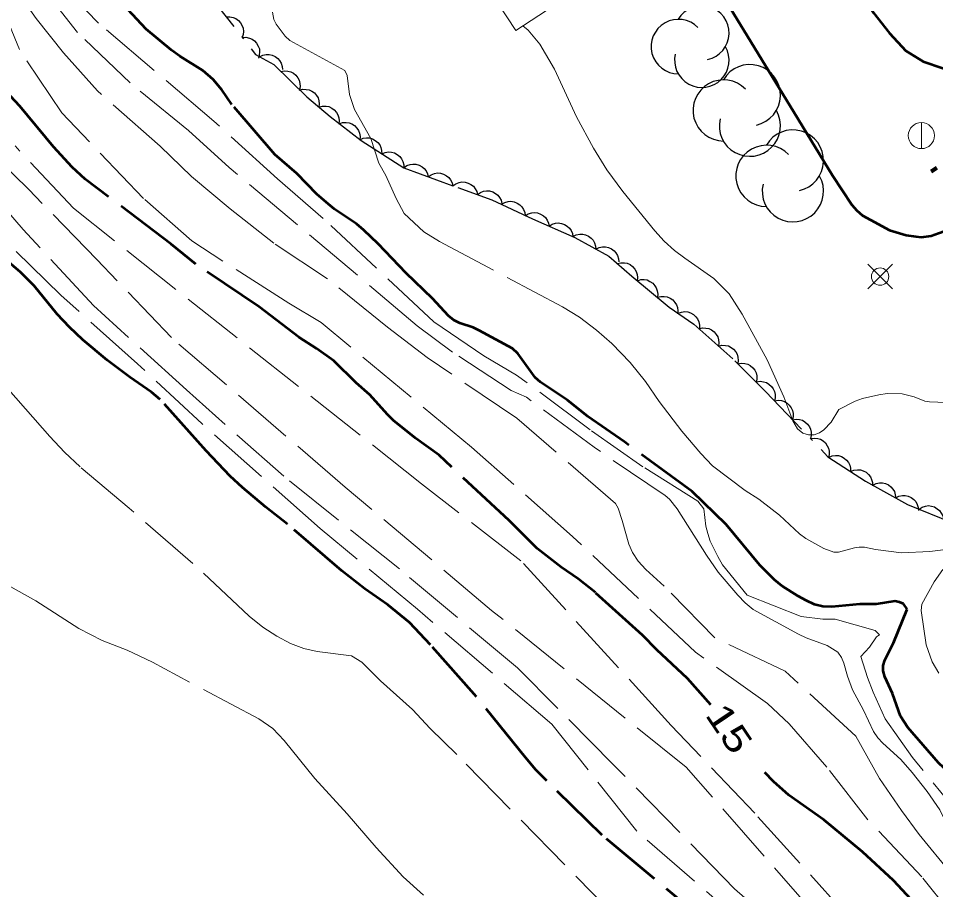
# Model space of a CAD drawing. Extents: x 355726 to 357533, y 5103782 to 5105258.
# Drawn here: x 356806.8 to 356859.5, y 5104188.9 to 5104239 of the extents above; entities that cross this region are included whole.
import ezdxf
from ezdxf.enums import TextEntityAlignment as Align

# ---------------------------------------------------------------- set-up
doc = ezdxf.new("R2010")
doc.units = 0
doc.header["$LTSCALE"] = 0.6
doc.linetypes.add('DOT_DASHED', pattern=[7.7, 5, -1.2, 0.3, -1.2])
doc.linetypes.add('LONG_DASHED', pattern=[7.5, 6, -1.5])
for name, color, linetype, lineweight in [('1', 7, 'LONG_DASHED', 53), ('19', 7, 'Continuous', 13), ('2', 7, 'LONG_DASHED', 13), ('21', 7, 'LONG_DASHED', 35), ('3', 7, 'Continuous', 140), ('36', 7, 'Continuous', 13), ('44', 7, 'Continuous', 25)]:
    doc.layers.add(name, color=color, linetype=linetype, lineweight=lineweight)

msp = doc.modelspace()

# ---------------------------------------------------------------- linework, layer by layer
at = {"layer": '1'}
for points in [[(356857.88, 5104198.26), (356857.46, 5104198.91), (356857, 5104200.22), (356856.57, 5104201.18), (356856.48, 5104201.51), (356856.47, 5104201.82), (356856.56, 5104202.13), (356857.07, 5104203.12), (356857.85, 5104205.05), (356857.64, 5104205.36), (356857.41, 5104205.47), (356857.15, 5104205.51), (356856.06, 5104205.34), (356855.14, 5104205.34), (356853.53, 5104205.19), (356853.01, 5104205.22), (356852.52, 5104205.33), (356852.05, 5104205.55), (356851.58, 5104205.8), (356850.65, 5104206.4), (356850.22, 5104206.75), (356849.39, 5104207.59), (356847.46, 5104209.92), (356845.5, 5104211.82), (356841.61, 5104214.67), (356839.51, 5104216.13), (356838.34, 5104217.07), (356836.78, 5104218.09), (356836.48, 5104218.37), (356835.48, 5104219.74), (356835.18, 5104220.03), (356833.27, 5104221.07), (356832.91, 5104221.24), (356832.16, 5104221.48), (356831.81, 5104221.67), (356831.5, 5104221.91), (356830.59, 5104222.91), (356829.07, 5104224.36), (356827.46, 5104226.05), (356826.64, 5104226.84), (356826.21, 5104227.2), (356824.96, 5104228.03), (356824.6, 5104228.32), (356823.93, 5104228.9), (356822.78, 5104230.09), (356821.53, 5104231.17), (356819.05, 5104234.05), (356818.48, 5104234.9), (356817.99, 5104235.48), (356817.38, 5104236), (356816.07, 5104236.82), (356815.58, 5104237.18), (356814.14, 5104238.38), (356811.77, 5104240.92)], [(356846.57, 5104199.57), (356845.23, 5104201.07), (356843.46, 5104202.73), (356842.64, 5104203.57), (356839.94, 5104206.01), (356838.95, 5104206.8), (356837.98, 5104207.47), (356836.6, 5104208.54), (356834.98, 5104210.15), (356830.96, 5104213.9), (356829.6, 5104214.88), (356828.35, 5104215.9), (356827.99, 5104216.24), (356826.98, 5104217.37), (356826.19, 5104218.07), (356824.91, 5104219.32), (356823.91, 5104220.04), (356822.9, 5104220.68), (356820.63, 5104222.42), (356816.98, 5104224.88), (356815.56, 5104226.03), (356810.63, 5104229.76), (356809.88, 5104230.46), (356808.81, 5104231.62), (356806.88, 5104233.95), (356805.78, 5104235.13)], [(356846.8, 5104186.69), (356840.32, 5104192.08), (356837.15, 5104195.19), (356836.52, 5104195.83), (356835.93, 5104196.53), (356832.98, 5104200.18), (356830.47, 5104203.01), (356829.26, 5104204.29), (356828.02, 5104205.3), (356826.7, 5104206.22), (356825.37, 5104207.26), (356822.25, 5104209.95), (356821, 5104210.92), (356819.67, 5104212.05), (356818.95, 5104212.7), (356817.58, 5104214.15), (356814.94, 5104217.11), (356814.44, 5104217.53), (356813.19, 5104218.38), (356811.89, 5104219.36), (356810.49, 5104220.54), (356809.73, 5104221.25), (356809.02, 5104222.01), (356807.69, 5104223.63), (356806.92, 5104224.41), (356804.15, 5104226.76)], [(356867.36, 5104188.5), (356865.19, 5104190.93), (356864.38, 5104191.69), (356863.57, 5104192.55), (356859.65, 5104196.23), (356857.88, 5104198.26)], [(356859.48, 5104186.87), (356857.07, 5104189.47), (356855.28, 5104191.11), (356853.07, 5104192.95), (356851.06, 5104194.37), (356850.17, 5104195.15), (356849.68, 5104195.67)]]:
    msp.add_lwpolyline(points, dxfattribs=at)
at = {"layer": '19'}
msp.add_lwpolyline([(356842.09, 5104248.83), (356840.42, 5104247.71), (356837.7, 5104246), (356834.24, 5104244.01), (356832.46, 5104242.75), (356835.37, 5104238.3), (356839.39, 5104240.95), (356843.48, 5104243.36), (356844.91, 5104244.17)], dxfattribs=at)
at = {"layer": '2'}
for points in [[(356829.72, 5104205.05), (356824.13, 5104209.7), (356817.35, 5104215.7), (356813.64, 5104219.15), (356809.24, 5104223.09), (356804.33, 5104227.88), (356800.92, 5104231.95), (356793.85, 5104239.59), (356789.05, 5104245.26), (356783.17, 5104252.84), (356779.49, 5104255.54), (356778.6, 5104256.29), (356777.78, 5104257.09), (356777.03, 5104257.88), (356774.48, 5104260.86), (356771.81, 5104263.76), (356769.87, 5104266.09), (356765.71, 5104270.38), (356764.64, 5104271.71), (356756.23, 5104281.43)], [(356861.01, 5104186.79), (356858.69, 5104189.68), (356855.6, 5104192.95), (356853.23, 5104195.99), (356851.07, 5104198.48), (356849.83, 5104199.63), (356845.69, 5104202.59), (356838.62, 5104209.24), (356832.82, 5104214.37), (356824.18, 5104221.53), (356822.33, 5104222.63), (356816.75, 5104226.21), (356813.98, 5104228.65), (356809.29, 5104233.58), (356806.85, 5104237.21), (356805.68, 5104240.01), (356803.15, 5104243.46), (356801.31, 5104246.34), (356800, 5104249.11), (356798.18, 5104252.55), (356796.5, 5104255.03), (356795.75, 5104255.95), (356792.6, 5104260.23)], [(356848.55, 5104205.42), (356848.12, 5104205.86), (356846.99, 5104207.18), (356846.32, 5104208.16), (356844.64, 5104210.82), (356844.2, 5104211.38), (356843.95, 5104211.59), (356839.86, 5104214.36), (356835.98, 5104217.23), (356835.11, 5104217.63), (356831.73, 5104219.82), (356829.71, 5104221.34), (356818.9, 5104230.44), (356816.57, 5104232.55), (356813.21, 5104235.29), (356810.18, 5104238.19), (356806.86, 5104242.47), (356804.74, 5104246.28)], [(356860.35, 5104189.9), (356858.54, 5104192.11), (356857.52, 5104193.49), (356856.26, 5104195.33), (356854.91, 5104197.76), (356850.85, 5104201.49), (356846.8, 5104203.41), (356843.9, 5104206.38), (356842.84, 5104207.34), (356842.4, 5104207.82), (356842.08, 5104208.32), (356841.86, 5104208.8), (356841.48, 5104210.15), (356841.24, 5104210.87), (356841.09, 5104211.12), (356835.42, 5104216.04), (356830.27, 5104219.51), (356828, 5104221.26), (356824.55, 5104224.04), (356821.46, 5104226.08), (356818.95, 5104228.05), (356816.73, 5104229.91), (356814.94, 5104231.66), (356811.33, 5104234.84), (356809.38, 5104237.01), (356807.82, 5104238.99), (356806.75, 5104240.5)], [(356861.62, 5104192.3), (356858.15, 5104196.54), (356856.58, 5104198.75), (356855.89, 5104200.3), (356855.57, 5104201.13), (356855.19, 5104202.33), (356855.69, 5104202.87), (356856.09, 5104203.46), (356856.27, 5104203.59), (356856.02, 5104203.83), (356853.71, 5104204.49), (356853, 5104204.49), (356851.76, 5104204.63), (356848.66, 5104205.87), (356847.25, 5104207.61), (356846.97, 5104208.08), (356846.54, 5104208.97), (356846.39, 5104209.41), (356846.29, 5104209.83), (356846.16, 5104210.82), (356845.83, 5104211.26), (356842.67, 5104213.24), (356839.63, 5104215.37), (356835.4, 5104218.51), (356833.54, 5104219.62), (356830.65, 5104221.57), (356824.3, 5104227.51), (356821.68, 5104229.78), (356818.02, 5104233.09), (356811.4, 5104238.73), (356809.8, 5104240.38)], [(356860.51, 5104208.54), (356859.16, 5104208.37), (356857.52, 5104208.3), (356856.04, 5104208.48), (356855.39, 5104208.62), (356855.09, 5104208.62), (356854.83, 5104208.59), (356853.9, 5104208.33), (356853.63, 5104208.34), (356853.07, 5104208.55), (356852.02, 5104209.12), (356851.66, 5104209.38), (356850.52, 5104210.46), (356850.1, 5104210.79), (356849.32, 5104211.38), (356848.55, 5104211.88), (356846.67, 5104213.3), (356845.99, 5104214.01), (356844.9, 5104215.29), (356843.6, 5104216.98), (356842.81, 5104218.13), (356841.94, 5104219.23), (356840.88, 5104220.33), (356840, 5104221.09), (356839.02, 5104221.83), (356838.05, 5104222.42), (356830.99, 5104226.18), (356830.09, 5104226.74), (356828.96, 5104227.78), (356828.5, 5104228.65), (356827.91, 5104229.97), (356827.49, 5104230.68), (356827.03, 5104232.09), (356826.1, 5104233.76), (356825.82, 5104234.63), (356825.68, 5104235.71), (356825.55, 5104236), (356822.39, 5104237.72), (356822.11, 5104237.98), (356821.6, 5104238.66), (356821.46, 5104238.94), (356821.39, 5104239.36)], [(356855.67, 5104182.09), (356847.94, 5104189), (356840.95, 5104196.16), (356835.47, 5104201.68), (356828.69, 5104207.37), (356822.04, 5104212.69), (356816.45, 5104217.65), (356811.1, 5104222.5), (356807.07, 5104226.87), (356801.82, 5104232.88)], [(356858.54, 5104180.73), (356845.15, 5104195.98), (356833.98, 5104204.99), (356825.57, 5104212.07), (356815.58, 5104220.66), (356811.3, 5104225.15), (356807.39, 5104229.16), (356803.11, 5104233.34)], [(356854.71, 5104187.13), (356849.09, 5104193.33), (356844.3, 5104198.37), (356835.66, 5104207.84), (356829.95, 5104212.26), (356809.95, 5104228.09), (356806.6, 5104231.67)], [(356857.09, 5104171.08), (356831.98, 5104196.7), (356830.45, 5104198.21), (356829.43, 5104199.3), (356827.59, 5104200.95), (356826.53, 5104202.01), (356825.93, 5104202.38), (356823.95, 5104202.63), (356823.19, 5104202.8), (356822.42, 5104203.08), (356821.63, 5104203.5), (356820.84, 5104204.03), (356820.05, 5104204.66), (356816.82, 5104207.69), (356813.16, 5104210.86), (356810.34, 5104213.23), (356809.45, 5104214.08), (356808.6, 5104214.97), (356806.2, 5104217.69)], [(356859.67, 5104201.38), (356859.28, 5104202.04), (356858.95, 5104203.01), (356858.66, 5104204.98), (356858.7, 5104205.34), (356859.4, 5104206.63), (356859.9, 5104207.33)], [(356830.07, 5104188.63), (356828.89, 5104189.69), (356827.34, 5104191.36), (356825.68, 5104193.3), (356823.82, 5104195.33), (356822.06, 5104197.51), (356821.41, 5104198.2), (356820.6, 5104198.76), (356814.49, 5104202.01), (356813.04, 5104202.71), (356811.6, 5104203.26), (356810.27, 5104203.94), (356807.8, 5104205.54), (356806.19, 5104206.43)], [(356849.04, 5104186.49), (356842.32, 5104192.3), (356837.44, 5104198.45), (356829.72, 5104205.05)], [(356863.04, 5104188.68), (356861.75, 5104190.16), (356860.95, 5104191.19), (356860.38, 5104192.2), (356859.73, 5104193.53), (356859, 5104194.58), (356858.14, 5104195.67), (356857.48, 5104196.42), (356856.46, 5104197.36), (356856.16, 5104197.67), (356855.91, 5104198.03), (356855.34, 5104199.26), (356854.71, 5104200.43), (356854.42, 5104201.21), (356854.21, 5104201.95), (356854.08, 5104202.28), (356853.87, 5104202.59), (356853.26, 5104202.98), (356852.05, 5104203.42), (356851.6, 5104203.63), (356849.01, 5104205.04), (356848.55, 5104205.42)]]:
    msp.add_lwpolyline(points, dxfattribs=at)
at = {"layer": '2', "linetype": 'Continuous'}
msp.add_lwpolyline([(356861.02, 5104216.9), (356859.14, 5104216.97), (356858.86, 5104217.01), (356858.25, 5104217.25), (356857.56, 5104217.43), (356856.7, 5104217.45), (356856.23, 5104217.38), (356855.28, 5104217.17), (356854.86, 5104217.01), (356853.92, 5104216.53), (356853.48, 5104215.8), (356853.07, 5104215.37), (356852.81, 5104215.19), (356852.5, 5104215.08), (356852.18, 5104215.07), (356851.85, 5104215.17), (356851.55, 5104215.42), (356851.28, 5104215.88), (356850.76, 5104217.25), (356849.81, 5104219.38), (356848.37, 5104222.01), (356847.63, 5104223.18), (356846.74, 5104224.05), (356845.07, 5104225.22), (356844.48, 5104225.67), (356843.89, 5104226.2), (356843.35, 5104226.79), (356841.51, 5104229.05), (356840.6, 5104230.3), (356839.83, 5104231.55), (356838.86, 5104233.34), (356837.59, 5104236.09), (356836.74, 5104237.51), (356836.08, 5104238.33), (356835.77, 5104238.57)], dxfattribs=at)
at = {"layer": '21', "linetype": 'Continuous', "lineweight": 53}
for points in [[(356812.4, 5104297.72), (356824.02, 5104278.78), (356833.48, 5104263.09), (356842.09, 5104248.83), (356844.91, 5104244.17), (356845.66, 5104242.94), (356851.11, 5104233.99), (356853.56, 5104229.98), (356854.67, 5104228.28), (356854.95, 5104227.97), (356855.29, 5104227.68), (356855.74, 5104227.42), (356856.84, 5104226.84), (356857.79, 5104226.55), (356858.34, 5104226.46), (356858.68, 5104226.43), (356859.22, 5104226.5), (356859.65, 5104226.65), (356860.41, 5104226.93), (356862.31, 5104228.12), (356863.78, 5104228.96), (356866.79, 5104230.66)], [(356820.3, 5104298.17), (356829.59, 5104282.95), (356840.66, 5104264.69), (356852.42, 5104244.97), (356855.92, 5104239.32), (356856.83, 5104238.15), (356857.77, 5104237.13), (356858.76, 5104236.53), (356859.89, 5104236.13), (356861.57, 5104236.09), (356862.9, 5104236.55), (356865.08, 5104237.84), (356866.85, 5104238.84), (356884.5, 5104249.41), (356900.47, 5104259.12)]]:
    msp.add_lwpolyline(points, dxfattribs=at)
at = {"layer": '3'}
msp.add_line((356859.22, 5104230.21), (356859.56, 5104230.42), dxfattribs=at)
at = {"layer": '36'}
for p, q in [((356858.67, 5104231.51), (356858.67, 5104233.01)), ((356857, 5104223.46), (356855.59, 5104224.87)), ((356855.59, 5104223.46), (356857, 5104224.87))]:
    msp.add_line(p, q, dxfattribs=at)
for centre, radius in [((356858.667, 5104232.264), 0.75), ((356856.297, 5104224.167), 0.5)]:
    msp.add_circle(centre, radius, dxfattribs=at)
at = {"layer": '44', "linetype": 'DOT_DASHED'}
msp.add_lwpolyline([(356814.47, 5104244.53), (356820.42, 5104236.92), (356821.46, 5104236.34), (356823.37, 5104234.49), (356824.7, 5104233.36), (356826.48, 5104231.98), (356828.94, 5104230.41), (356832.03, 5104229.28), (356833.99, 5104228.58), (356836.32, 5104227.48), (356838.76, 5104226.41), (356840.71, 5104225.33), (356842.04, 5104224.19), (356844.18, 5104222.41), (356845.59, 5104221.43), (356847.95, 5104219.33), (356849.71, 5104217.57), (356853.3, 5104213.81), (356855.46, 5104212.41), (356857.86, 5104211.08), (356860.42, 5104210.04)], dxfattribs=at)
at = {"layer": '44'}
for points in [[(356818.73, 5104239.08), (356818.94, 5104239.09), (356819.14, 5104239.05), (356819.29, 5104238.99), (356819.43, 5104238.88), (356819.56, 5104238.75), (356819.65, 5104238.58), (356819.71, 5104238.43), (356819.73, 5104238.25), (356819.71, 5104238.07), (356819.65, 5104237.9)], [(356819.65, 5104237.9), (356819.86, 5104237.91), (356820.06, 5104237.87), (356820.22, 5104237.81), (356820.36, 5104237.7), (356820.48, 5104237.57), (356820.57, 5104237.4), (356820.64, 5104237.25), (356820.65, 5104237.07), (356820.63, 5104236.89), (356820.58, 5104236.72)], [(356820.65, 5104236.79), (356820.83, 5104236.89), (356821.03, 5104236.92), (356821.2, 5104236.93), (356821.37, 5104236.89), (356821.54, 5104236.81), (356821.69, 5104236.69), (356821.8, 5104236.58), (356821.88, 5104236.42), (356821.94, 5104236.24), (356821.96, 5104236.06)], [(356821.87, 5104235.95), (356822.07, 5104235.99), (356822.27, 5104235.97), (356822.44, 5104235.93), (356822.59, 5104235.85), (356822.73, 5104235.73), (356822.85, 5104235.58), (356822.93, 5104235.44), (356822.97, 5104235.26), (356822.98, 5104235.08), (356822.94, 5104234.9)], [(356822.92, 5104234.87), (356823.12, 5104234.93), (356823.32, 5104234.92), (356823.49, 5104234.9), (356823.65, 5104234.82), (356823.8, 5104234.72), (356823.92, 5104234.57), (356824.01, 5104234.43), (356824.06, 5104234.27), (356824.08, 5104234.08), (356824.06, 5104233.9)], [(356824.06, 5104233.9), (356824.26, 5104233.96), (356824.47, 5104233.95), (356824.63, 5104233.93), (356824.79, 5104233.85), (356824.94, 5104233.75), (356825.06, 5104233.6), (356825.15, 5104233.46), (356825.2, 5104233.29), (356825.22, 5104233.11), (356825.21, 5104232.93)], [(356825.22, 5104232.95), (356825.42, 5104233.02), (356825.63, 5104233.02), (356825.79, 5104233), (356825.95, 5104232.94), (356826.11, 5104232.84), (356826.24, 5104232.7), (356826.33, 5104232.56), (356826.39, 5104232.4), (356826.42, 5104232.21), (356826.41, 5104232.03)], [(356826.4, 5104232.03), (356826.6, 5104232.11), (356826.8, 5104232.13), (356826.96, 5104232.13), (356827.13, 5104232.08), (356827.29, 5104231.99), (356827.44, 5104231.86), (356827.55, 5104231.74), (356827.62, 5104231.58), (356827.66, 5104231.4), (356827.67, 5104231.22)], [(356827.67, 5104231.22), (356827.86, 5104231.3), (356828.06, 5104231.33), (356828.23, 5104231.32), (356828.4, 5104231.27), (356828.56, 5104231.18), (356828.7, 5104231.06), (356828.81, 5104230.93), (356828.88, 5104230.77), (356828.93, 5104230.59), (356828.93, 5104230.41)], [(356828.93, 5104230.41), (356829.1, 5104230.54), (356829.29, 5104230.6), (356829.46, 5104230.63), (356829.63, 5104230.62), (356829.81, 5104230.57), (356829.98, 5104230.47), (356830.11, 5104230.38), (356830.21, 5104230.24), (356830.3, 5104230.07), (356830.34, 5104229.9)], [(356830.34, 5104229.9), (356830.51, 5104230.02), (356830.7, 5104230.09), (356830.86, 5104230.12), (356831.04, 5104230.1), (356831.22, 5104230.05), (356831.38, 5104229.96), (356831.52, 5104229.86), (356831.62, 5104229.72), (356831.71, 5104229.56), (356831.75, 5104229.38)], [(356831.75, 5104229.38), (356831.92, 5104229.5), (356832.11, 5104229.57), (356832.27, 5104229.6), (356832.45, 5104229.59), (356832.63, 5104229.54), (356832.79, 5104229.45), (356832.93, 5104229.36), (356833.03, 5104229.21), (356833.12, 5104229.05), (356833.16, 5104228.88)], [(356833.16, 5104228.88), (356833.33, 5104229), (356833.52, 5104229.07), (356833.68, 5104229.1), (356833.86, 5104229.09), (356834.04, 5104229.04), (356834.2, 5104228.94), (356834.34, 5104228.85), (356834.44, 5104228.71), (356834.53, 5104228.55), (356834.57, 5104228.37)], [(356834.55, 5104228.32), (356834.73, 5104228.42), (356834.93, 5104228.47), (356835.09, 5104228.49), (356835.27, 5104228.46), (356835.44, 5104228.39), (356835.6, 5104228.28), (356835.72, 5104228.17), (356835.81, 5104228.02), (356835.88, 5104227.85), (356835.91, 5104227.67)], [(356835.9, 5104227.66), (356836.08, 5104227.77), (356836.28, 5104227.83), (356836.44, 5104227.85), (356836.61, 5104227.82), (356836.79, 5104227.76), (356836.95, 5104227.66), (356837.07, 5104227.56), (356837.17, 5104227.41), (356837.24, 5104227.24), (356837.28, 5104227.06)], [(356837.28, 5104227.06), (356837.45, 5104227.17), (356837.65, 5104227.23), (356837.81, 5104227.25), (356837.99, 5104227.22), (356838.16, 5104227.16), (356838.32, 5104227.06), (356838.45, 5104226.95), (356838.54, 5104226.81), (356838.62, 5104226.64), (356838.65, 5104226.46)], [(356838.65, 5104226.47), (356838.84, 5104226.56), (356839.04, 5104226.6), (356839.21, 5104226.61), (356839.38, 5104226.56), (356839.55, 5104226.49), (356839.7, 5104226.37), (356839.81, 5104226.25), (356839.89, 5104226.1), (356839.95, 5104225.92), (356839.97, 5104225.74)], [(356839.97, 5104225.74), (356840.15, 5104225.84), (356840.35, 5104225.87), (356840.52, 5104225.88), (356840.69, 5104225.84), (356840.86, 5104225.76), (356841.01, 5104225.64), (356841.12, 5104225.53), (356841.21, 5104225.37), (356841.26, 5104225.19), (356841.28, 5104225.01)], [(356841.2, 5104224.91), (356841.41, 5104224.96), (356841.61, 5104224.96), (356841.77, 5104224.93), (356841.93, 5104224.85), (356842.08, 5104224.75), (356842.2, 5104224.6), (356842.29, 5104224.46), (356842.34, 5104224.29), (356842.36, 5104224.11), (356842.34, 5104223.93)], [(356842.35, 5104223.93), (356842.55, 5104223.99), (356842.75, 5104223.99), (356842.91, 5104223.97), (356843.07, 5104223.89), (356843.23, 5104223.79), (356843.35, 5104223.64), (356843.44, 5104223.51), (356843.49, 5104223.34), (356843.52, 5104223.15), (356843.5, 5104222.98)], [(356843.5, 5104222.98), (356843.7, 5104223.03), (356843.9, 5104223.03), (356844.07, 5104223.01), (356844.23, 5104222.93), (356844.38, 5104222.83), (356844.5, 5104222.68), (356844.6, 5104222.55), (356844.65, 5104222.38), (356844.67, 5104222.2), (356844.65, 5104222.02)], [(356844.69, 5104222.06), (356844.88, 5104222.13), (356845.08, 5104222.15), (356845.25, 5104222.14), (356845.41, 5104222.08), (356845.57, 5104221.99), (356845.71, 5104221.85), (356845.81, 5104221.73), (356845.88, 5104221.56), (356845.92, 5104221.38), (356845.92, 5104221.2)], [(356845.89, 5104221.17), (356846.09, 5104221.22), (356846.29, 5104221.21), (356846.46, 5104221.18), (356846.61, 5104221.1), (356846.76, 5104220.99), (356846.88, 5104220.84), (356846.97, 5104220.7), (356847.01, 5104220.53), (356847.03, 5104220.35), (356847.01, 5104220.17)], [(356847.01, 5104220.17), (356847.21, 5104220.22), (356847.41, 5104220.21), (356847.58, 5104220.18), (356847.73, 5104220.1), (356847.88, 5104219.99), (356848, 5104219.84), (356848.09, 5104219.7), (356848.13, 5104219.53), (356848.15, 5104219.35), (356848.13, 5104219.17)], [(356848.12, 5104219.16), (356848.32, 5104219.2), (356848.53, 5104219.18), (356848.69, 5104219.14), (356848.84, 5104219.05), (356848.98, 5104218.93), (356849.09, 5104218.78), (356849.17, 5104218.63), (356849.21, 5104218.46), (356849.21, 5104218.28), (356849.18, 5104218.1)], [(356849.19, 5104218.11), (356849.4, 5104218.15), (356849.6, 5104218.12), (356849.76, 5104218.08), (356849.91, 5104217.99), (356850.05, 5104217.86), (356850.16, 5104217.71), (356850.23, 5104217.56), (356850.26, 5104217.39), (356850.27, 5104217.2), (356850.23, 5104217.03)], [(356850.23, 5104217.03), (356850.43, 5104217.06), (356850.64, 5104217.04), (356850.8, 5104216.99), (356850.95, 5104216.9), (356851.08, 5104216.78), (356851.19, 5104216.62), (356851.27, 5104216.48), (356851.3, 5104216.3), (356851.3, 5104216.12), (356851.26, 5104215.94)], [(356851.26, 5104215.94), (356851.47, 5104215.98), (356851.67, 5104215.95), (356851.83, 5104215.91), (356851.98, 5104215.82), (356852.12, 5104215.69), (356852.23, 5104215.54), (356852.3, 5104215.39), (356852.34, 5104215.22), (356852.34, 5104215.03), (356852.3, 5104214.86)], [(356852.3, 5104214.86), (356852.51, 5104214.89), (356852.71, 5104214.87), (356852.87, 5104214.82), (356853.02, 5104214.73), (356853.16, 5104214.61), (356853.26, 5104214.45), (356853.34, 5104214.31), (356853.37, 5104214.13), (356853.37, 5104213.95), (356853.34, 5104213.77)], [(356853.34, 5104213.78), (356853.54, 5104213.86), (356853.74, 5104213.88), (356853.9, 5104213.88), (356854.07, 5104213.83), (356854.23, 5104213.74), (356854.37, 5104213.61), (356854.48, 5104213.49), (356854.55, 5104213.33), (356854.6, 5104213.15), (356854.6, 5104212.97)], [(356854.6, 5104212.97), (356854.79, 5104213.05), (356855, 5104213.07), (356855.16, 5104213.06), (356855.33, 5104213.01), (356855.49, 5104212.92), (356855.63, 5104212.79), (356855.74, 5104212.67), (356855.81, 5104212.51), (356855.86, 5104212.33), (356855.86, 5104212.15)], [(356855.88, 5104212.18), (356856.06, 5104212.27), (356856.26, 5104212.31), (356856.43, 5104212.32), (356856.6, 5104212.27), (356856.77, 5104212.2), (356856.92, 5104212.08), (356857.03, 5104211.96), (356857.12, 5104211.81), (356857.17, 5104211.63), (356857.19, 5104211.45)], [(356857.19, 5104211.45), (356857.38, 5104211.55), (356857.58, 5104211.58), (356857.74, 5104211.59), (356857.91, 5104211.55), (356858.08, 5104211.47), (356858.23, 5104211.35), (356858.35, 5104211.24), (356858.43, 5104211.08), (356858.49, 5104210.9), (356858.5, 5104210.72)], [(356858.54, 5104210.8), (356858.71, 5104210.92), (356858.91, 5104210.98), (356859.07, 5104211.01), (356859.25, 5104210.98), (356859.42, 5104210.93), (356859.58, 5104210.83), (356859.71, 5104210.73), (356859.81, 5104210.58), (356859.89, 5104210.42), (356859.93, 5104210.24)]]:
    msp.add_lwpolyline(points, dxfattribs=at)
for centre, radius, start, end in [((356846.054, 5104238.158), 1.566, 282.2692, 149.7263), ((356844.707, 5104237.376), 1.566, 44.1154, 269.804), ((356846.054, 5104236.593), 1.566, 166.9369, 29.6212), ((356848.814, 5104234.589), 1.757, 282.2692, 149.7263), ((356847.303, 5104233.71), 1.757, 44.1154, 269.804), ((356848.814, 5104232.831), 1.757, 166.9369, 29.6212), ((356851.286, 5104230.831), 1.762, 282.2692, 149.7263), ((356849.771, 5104229.95), 1.762, 44.1154, 269.804), ((356851.286, 5104229.069), 1.762, 166.9369, 29.6212)]:
    msp.add_arc(centre, radius, start, end, dxfattribs=at)

# ---------------------------------------------------------------- texts
at = {"layer": '1', "width": 1.3}
msp.add_text('15', height=1.5, rotation=303.911, dxfattribs=at).set_placement((356847.011, 5104197.788), align=Align.CENTER)

doc.saveas('drawing.dxf')
